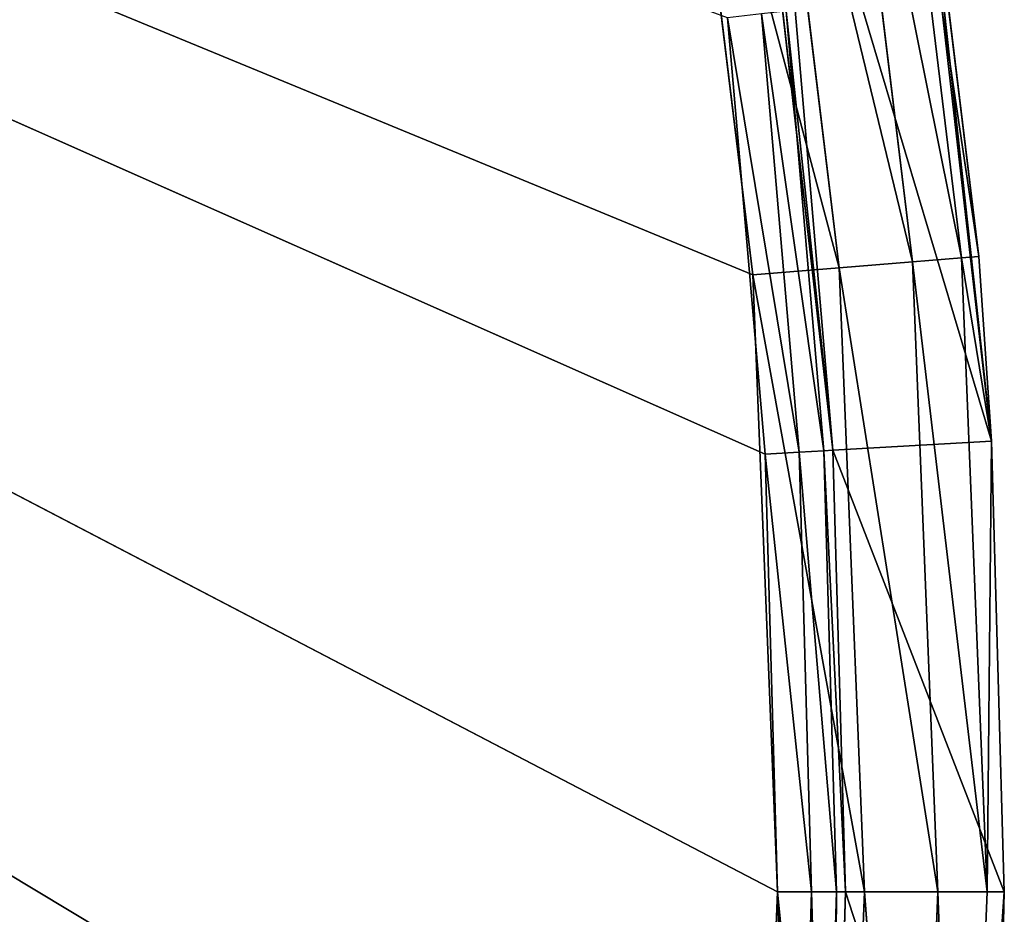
# Model space of a CAD drawing. Extents: x 0 to 71, y 0 to 117.
# Tile 308 of 656: x 66 to 70.34, y 64.82 to 68.76. Entities that reach past the tile are written whole.
import ezdxf

# ---------------------------------------------------------------- set-up
doc = ezdxf.new("R2010")
doc.units = 0
doc.header["$LTSCALE"] = 25.4
doc.layers.get('0').update_dxf_attribs({"color": 13, "linetype": 'CONTINUOUS'})

# ---------------------------------------------------------------- blocks, each defined once
blk = doc.blocks.new('MONO-LONG-I-S-GOLD-7670-76')
at = {"color": 250}
for p, q in [((46.7634, 311.4521, 0.8577), (50.7109, 311.4521, 0.4048)), ((46.7634, 311.4521, 0.8577), (50.7109, 311.4521, 0.4048)), ((50.7109, 311.4521, 0.4048), (46.8828, 311.4521, 1.5474)), ((46.8828, 311.4521, 1.5474), (50.7509, 311.4521, 1.1036)), ((50.7109, 311.4521, 0.4048), (46.8828, 311.4521, 1.5474)), ((46.8828, 311.4521, 1.5474), (50.7509, 311.4521, 1.1036)), ((50.7109, 311.4521, 0.4048), (47.1153, 293.4521, 0.7987)), ((50.7109, 311.4521, 0.4048), (47.1153, 293.4521, 0.7987)), ((50.7509, 311.4521, 1.1036), (48.8105, 293.4521, 1.2703)), ((50.7509, 311.4521, 1.1036), (48.8105, 293.4521, 1.2703)), ((50.7109, 311.4521, 0.4048), (49.8974, 293.4521, 0.4608)), ((50.7109, 311.4521, 0.4048), (49.8974, 293.4521, 0.4608)), ((52.6976, 293.4521, 0.348), (50.7109, 311.4521, 0.4048)), ((50.7109, 311.4521, 0.4048), (52.6976, 311.4521, 0.348)), ((52.6976, 293.4521, 0.348), (50.7109, 311.4521, 0.4048)), ((50.7109, 293.4521, 0.4048), (50.7109, 311.4521, 0.4048)), ((50.7109, 293.4521, 0.4048), (50.7109, 311.4521, 0.4048)), ((50.7109, 311.4521, 0.4048), (52.6976, 311.4521, 0.348)), ((50.7109, 311.4521, 0.4048), (50.7509, 311.4521, 1.1036)), ((50.7109, 311.4521, 0.4048), (50.7509, 311.4521, 1.1036)), ((52.6976, 311.4521, 0.348), (50.7509, 311.4521, 1.1036)), ((50.7509, 311.4521, 1.1036), (52.6976, 311.4521, 1.048)), ((52.6976, 311.4521, 0.348), (50.7509, 311.4521, 1.1036)), ((52.6976, 311.4521, 1.048), (50.7509, 293.4521, 1.1036)), ((52.6976, 311.4521, 1.048), (50.7509, 293.4521, 1.1036)), ((50.7509, 311.4521, 1.1036), (52.6976, 311.4521, 1.048)), ((50.7509, 311.4521, 1.1036), (50.7509, 293.4521, 1.1036)), ((50.7509, 311.4521, 1.1036), (50.7509, 293.4521, 1.1036)), ((54.6843, 293.4521, 0.4048), (52.6976, 311.4521, 0.348)), ((52.6976, 311.4521, 0.348), (54.6843, 311.4521, 0.4048)), ((54.6843, 293.4521, 0.4048), (52.6976, 311.4521, 0.348)), ((52.6976, 293.4521, 0.348), (52.6976, 311.4521, 0.348)), ((52.6976, 293.4521, 0.348), (52.6976, 311.4521, 0.348)), ((54.6843, 311.4521, 0.4048), (52.6976, 311.4521, 1.048)), ((52.6976, 311.4521, 1.048), (54.6443, 311.4521, 1.1036)), ((54.6843, 311.4521, 0.4048), (52.6976, 311.4521, 1.048)), ((52.6976, 311.4521, 0.348), (54.6843, 311.4521, 0.4048)), ((52.6976, 311.4521, 0.348), (52.6976, 311.4521, 1.048)), ((52.6976, 311.4521, 0.348), (52.6976, 311.4521, 1.048)), ((54.6443, 311.4521, 1.1036), (52.6976, 293.4521, 1.048)), ((54.6443, 311.4521, 1.1036), (52.6976, 293.4521, 1.048)), ((52.6976, 311.4521, 1.048), (54.6443, 311.4521, 1.1036)), ((52.6976, 311.4521, 1.048), (52.6976, 293.4521, 1.048)), ((52.6976, 311.4521, 1.048), (52.6976, 293.4521, 1.048)), ((49.8974, 293.4521, 0.4608), (47.1153, 293.4521, 0.7987)), ((49.8974, 293.4521, 0.4608), (47.1153, 293.4521, 0.7987)), ((49.8974, 293.4521, 0.4608), (47.1275, 293.0694, 0.8738)), ((49.8974, 293.4521, 0.4608), (47.1275, 293.0694, 0.8738)), ((48.8105, 293.4521, 1.2703), (50.7509, 293.4521, 1.1036)), ((48.8105, 293.4521, 1.2703), (50.7509, 293.4521, 1.1036)), ((48.8151, 293.3021, 1.3102), (50.7509, 293.4521, 1.1036)), ((48.8151, 293.3021, 1.3102), (50.7509, 293.4521, 1.1036)), ((50.7109, 293.4521, 0.4048), (49.8974, 293.4521, 0.4608)), ((49.8974, 293.4521, 0.4608), (49.9035, 293.0694, 0.5367)), ((49.8974, 293.4521, 0.4608), (49.9035, 293.0694, 0.5367)), ((50.7109, 293.4521, 0.4048), (49.8974, 293.4521, 0.4608)), ((50.7109, 293.4521, 0.4048), (49.9035, 293.0694, 0.5367)), ((50.7109, 293.4521, 0.4048), (49.9035, 293.0694, 0.5367)), ((52.6976, 293.4521, 0.348), (50.7109, 293.4521, 0.4048)), ((50.7109, 293.4521, 0.4048), (52.6976, 293.0694, 0.4241)), ((50.7109, 293.4521, 0.4048), (52.6976, 293.0694, 0.4241)), ((52.6976, 293.4521, 0.348), (50.7109, 293.4521, 0.4048)), ((50.7509, 293.4521, 1.1036), (52.6976, 293.4521, 1.048)), ((50.7532, 293.3021, 1.1437), (50.7509, 293.4521, 1.1036)), ((50.7532, 293.3021, 1.1437), (50.7509, 293.4521, 1.1036)), ((50.7509, 293.4521, 1.1036), (52.6976, 293.4521, 1.048)), ((50.7532, 293.3021, 1.1437), (52.6976, 293.4521, 1.048)), ((50.7532, 293.3021, 1.1437), (52.6976, 293.4521, 1.048)), ((54.6843, 293.4521, 0.4048), (52.6976, 293.4521, 0.348)), ((52.6976, 293.4521, 0.348), (52.6976, 293.0694, 0.4241)), ((52.6976, 293.4521, 0.348), (52.6976, 293.0694, 0.4241)), ((52.6976, 293.4521, 0.348), (55.4917, 293.0694, 0.5367)), ((52.6976, 293.4521, 0.348), (55.4917, 293.0694, 0.5367)), ((54.6843, 293.4521, 0.4048), (52.6976, 293.4521, 0.348)), ((52.6976, 293.4521, 1.048), (54.6443, 293.4521, 1.1036)), ((52.6976, 293.4521, 1.048), (52.6976, 293.3021, 1.0882)), ((52.6976, 293.3021, 1.0882), (54.6443, 293.4521, 1.1036)), ((52.6976, 293.4521, 1.048), (54.6443, 293.4521, 1.1036)), ((52.6976, 293.3021, 1.0882), (54.6443, 293.4521, 1.1036)), ((52.6976, 293.4521, 1.048), (52.6976, 293.3021, 1.0882)), ((50.7532, 293.3021, 1.1437), (48.8151, 293.3021, 1.3102)), ((50.7532, 293.3021, 1.1437), (48.8151, 293.3021, 1.3102)), ((48.8276, 293.1923, 1.4193), (50.7532, 293.3021, 1.1437)), ((48.8276, 293.1923, 1.4193), (50.7532, 293.3021, 1.1437)), ((50.7594, 293.1923, 1.2534), (50.7532, 293.3021, 1.1437)), ((50.7594, 293.1923, 1.2534), (50.7532, 293.3021, 1.1437)), ((52.6976, 293.3021, 1.0882), (50.7532, 293.3021, 1.1437)), ((52.6976, 293.3021, 1.0882), (50.7532, 293.3021, 1.1437)), ((50.7594, 293.1923, 1.2534), (52.6976, 293.3021, 1.0882)), ((50.7594, 293.1923, 1.2534), (52.6976, 293.3021, 1.0882)), ((52.6976, 293.3021, 1.0882), (52.6976, 293.1923, 1.198)), ((52.6976, 293.1923, 1.198), (54.642, 293.3021, 1.1437)), ((54.642, 293.3021, 1.1437), (52.6976, 293.3021, 1.0882)), ((52.6976, 293.1923, 1.198), (54.642, 293.3021, 1.1437)), ((52.6976, 293.3021, 1.0882), (52.6976, 293.1923, 1.198)), ((54.642, 293.3021, 1.1437), (52.6976, 293.3021, 1.0882)), ((50.7594, 293.1923, 1.2534), (48.8276, 293.1923, 1.4193)), ((50.7594, 293.1923, 1.2534), (48.8276, 293.1923, 1.4193)), ((48.8447, 293.1521, 1.5683), (50.7594, 293.1923, 1.2534)), ((48.8447, 293.1521, 1.5683), (50.7594, 293.1923, 1.2534)), ((50.768, 293.1521, 1.4031), (50.7594, 293.1923, 1.2534)), ((50.768, 293.1521, 1.4031), (50.7594, 293.1923, 1.2534)), ((52.6976, 293.1923, 1.198), (50.7594, 293.1923, 1.2534)), ((52.6976, 293.1923, 1.198), (50.7594, 293.1923, 1.2534)), ((50.768, 293.1521, 1.4031), (52.6976, 293.1923, 1.198)), ((50.768, 293.1521, 1.4031), (52.6976, 293.1923, 1.198)), ((52.6976, 293.1923, 1.198), (52.6976, 293.1521, 1.348)), ((52.6976, 293.1521, 1.348), (54.6358, 293.1923, 1.2534)), ((54.6358, 293.1923, 1.2534), (52.6976, 293.1923, 1.198)), ((52.6976, 293.1521, 1.348), (54.6358, 293.1923, 1.2534)), ((52.6976, 293.1923, 1.198), (52.6976, 293.1521, 1.348)), ((54.6358, 293.1923, 1.2534), (52.6976, 293.1923, 1.198)), ((52.6976, 293.1521, 1.348), (39.9478, 293.1521, 25.794)), ((39.9478, 293.1521, 25.794), (54.6272, 293.1521, 1.4031)), ((50.768, 293.1521, 1.4031), (39.9478, 293.1521, 25.794)), ((52.6976, 293.1521, 1.348), (39.9478, 293.1521, 25.794)), ((50.768, 293.1521, 1.4031), (39.9478, 293.1521, 25.794)), ((39.9478, 293.1521, 25.794), (54.6272, 293.1521, 1.4031)), ((50.768, 293.1521, 1.4031), (48.8447, 293.1521, 1.5683)), ((50.768, 293.1521, 1.4031), (48.8447, 293.1521, 1.5683)), ((52.6976, 293.1521, 1.348), (50.768, 293.1521, 1.4031)), ((52.6976, 293.1521, 1.348), (50.768, 293.1521, 1.4031)), ((54.6272, 293.1521, 1.4031), (52.6976, 293.1521, 1.348)), ((54.6272, 293.1521, 1.4031), (52.6976, 293.1521, 1.348)), ((47.1275, 293.0694, 0.8738), (49.9035, 293.0694, 0.5367)), ((47.1275, 293.0694, 0.8738), (49.9035, 293.0694, 0.5367)), ((49.9035, 293.0694, 0.5367), (47.1623, 292.745, 1.0878)), ((49.9035, 293.0694, 0.5367), (47.1623, 292.745, 1.0878)), ((49.9035, 293.0694, 0.5367), (49.9209, 292.745, 0.7528)), ((49.9035, 293.0694, 0.5367), (49.9209, 292.745, 0.7528)), ((49.9035, 293.0694, 0.5367), (52.6976, 293.0694, 0.4241)), ((49.9035, 293.0694, 0.5367), (52.6976, 293.0694, 0.4241)), ((52.6976, 293.0694, 0.4241), (49.9209, 292.745, 0.7528)), ((52.6976, 293.0694, 0.4241), (49.9209, 292.745, 0.7528)), ((52.6976, 293.0694, 0.4241), (52.6976, 292.745, 0.6409)), ((52.6976, 293.0694, 0.4241), (52.6976, 292.745, 0.6409)), ((52.6976, 293.0694, 0.4241), (55.4917, 293.0694, 0.5367)), ((55.4917, 293.0694, 0.5367), (52.6976, 292.745, 0.6409)), ((55.4917, 293.0694, 0.5367), (52.6976, 292.745, 0.6409)), ((52.6976, 293.0694, 0.4241), (55.4917, 293.0694, 0.5367)), ((47.1623, 292.745, 1.0878), (49.9209, 292.745, 0.7528)), ((47.1623, 292.745, 1.0878), (49.9209, 292.745, 0.7528)), ((49.9209, 292.745, 0.7528), (47.2143, 292.5282, 1.408)), ((49.9209, 292.745, 0.7528), (47.2143, 292.5282, 1.408)), ((49.9209, 292.745, 0.7528), (49.947, 292.5282, 1.0762)), ((49.9209, 292.745, 0.7528), (49.947, 292.5282, 1.0762)), ((49.9209, 292.745, 0.7528), (52.6976, 292.745, 0.6409)), ((49.9209, 292.745, 0.7528), (52.6976, 292.745, 0.6409)), ((52.6976, 292.745, 0.6409), (49.947, 292.5282, 1.0762)), ((52.6976, 292.745, 0.6409), (49.947, 292.5282, 1.0762)), ((52.6976, 292.745, 0.6409), (52.6976, 292.5282, 0.9653)), ((52.6976, 292.745, 0.6409), (52.6976, 292.5282, 0.9653)), ((52.6976, 292.745, 0.6409), (55.4743, 292.745, 0.7528)), ((55.4743, 292.745, 0.7528), (52.6976, 292.5282, 0.9653)), ((55.4743, 292.745, 0.7528), (52.6976, 292.5282, 0.9653)), ((52.6976, 292.745, 0.6409), (55.4743, 292.745, 0.7528)), ((47.2143, 292.5282, 1.408), (49.947, 292.5282, 1.0762)), ((47.2143, 292.5282, 1.408), (49.947, 292.5282, 1.0762)), ((49.947, 292.5282, 1.0762), (47.2757, 292.4521, 1.7857)), ((49.947, 292.5282, 1.0762), (47.2757, 292.4521, 1.7857)), ((49.947, 292.5282, 1.0762), (49.9778, 292.4521, 1.4576)), ((49.947, 292.5282, 1.0762), (49.9778, 292.4521, 1.4576)), ((49.947, 292.5282, 1.0762), (52.6976, 292.5282, 0.9653)), ((49.947, 292.5282, 1.0762), (52.6976, 292.5282, 0.9653)), ((52.6976, 292.5282, 0.9653), (49.9778, 292.4521, 1.4576)), ((52.6976, 292.5282, 0.9653), (49.9778, 292.4521, 1.4576)), ((52.6976, 292.5282, 0.9653), (52.6976, 292.4521, 1.348)), ((52.6976, 292.5282, 0.9653), (52.6976, 292.4521, 1.348)), ((52.6976, 292.5282, 0.9653), (55.4482, 292.5282, 1.0762)), ((55.4482, 292.5282, 1.0762), (52.6976, 292.4521, 1.348)), ((55.4482, 292.5282, 1.0762), (52.6976, 292.4521, 1.348)), ((52.6976, 292.5282, 0.9653), (55.4482, 292.5282, 1.0762)), ((49.9778, 292.4521, 1.4576), (39.9478, 292.4521, 25.794)), ((52.6976, 292.4521, 1.348), (39.9478, 292.4521, 25.794)), ((49.9778, 292.4521, 1.4576), (39.9478, 292.4521, 25.794)), ((52.6976, 292.4521, 1.348), (39.9478, 292.4521, 25.794)), ((47.2757, 292.4521, 1.7857), (49.9778, 292.4521, 1.4576)), ((47.2757, 292.4521, 1.7857), (49.9778, 292.4521, 1.4576)), ((49.9778, 292.4521, 1.4576), (52.6976, 292.4521, 1.348)), ((49.9778, 292.4521, 1.4576), (52.6976, 292.4521, 1.348)), ((52.6976, 292.4521, 1.348), (55.4174, 292.4521, 1.4576)), ((52.6976, 292.4521, 1.348), (55.4174, 292.4521, 1.4576))]:
    blk.add_line(p, q, dxfattribs=at)
mesh = blk.add_polyface(dxfattribs=at)
corners = [(50.7109, 311.4521, 0.4048), (47.1153, 293.4521, 0.7987), (46.7634, 311.4521, 0.8577)]
mesh.append_faces([[corners[k] for k in face] for face in [(0, 1, 2)]], dxfattribs={"color": 250})
mesh = blk.add_polyface(dxfattribs=at)
corners = [(46.8828, 311.4521, 1.5474), (50.7109, 311.4521, 0.4048), (46.7634, 311.4521, 0.8577)]
mesh.append_faces([[corners[k] for k in face] for face in [(0, 1, 2)]], dxfattribs={"color": 250})
mesh = blk.add_polyface(dxfattribs=at)
corners = [(46.8828, 311.4521, 1.5474), (50.7509, 311.4521, 1.1036), (50.7109, 311.4521, 0.4048)]
mesh.append_faces([[corners[k] for k in face] for face in [(0, 1, 2)]], dxfattribs={"color": 250})
mesh = blk.add_polyface(dxfattribs=at)
corners = [(50.7509, 311.4521, 1.1036), (46.8828, 311.4521, 1.5474), (48.8105, 293.4521, 1.2703)]
mesh.append_faces([[corners[k] for k in face] for face in [(0, 1, 2)]], dxfattribs={"color": 250})
mesh = blk.add_polyface(dxfattribs=at)
corners = [(50.7109, 311.4521, 0.4048), (49.8974, 293.4521, 0.4608), (47.1153, 293.4521, 0.7987)]
mesh.append_faces([[corners[k] for k in face] for face in [(0, 1, 2)]], dxfattribs={"color": 250})
mesh = blk.add_polyface(dxfattribs=at)
corners = [(50.7509, 311.4521, 1.1036), (48.8105, 293.4521, 1.2703), (50.7509, 293.4521, 1.1036)]
mesh.append_faces([[corners[k] for k in face] for face in [(0, 1, 2)]], dxfattribs={"color": 250})
mesh = blk.add_polyface(dxfattribs=at)
corners = [(50.7109, 293.4521, 0.4048), (49.8974, 293.4521, 0.4608), (50.7109, 311.4521, 0.4048)]
mesh.append_faces([[corners[k] for k in face] for face in [(0, 1, 2)]], dxfattribs={"color": 250})
mesh = blk.add_polyface(dxfattribs=at)
corners = [(52.6976, 293.4521, 0.348), (50.7109, 311.4521, 0.4048), (52.6976, 311.4521, 0.348)]
mesh.append_faces([[corners[k] for k in face] for face in [(0, 1, 2)]], dxfattribs={"color": 250})
mesh = blk.add_polyface(dxfattribs=at)
corners = [(52.6976, 293.4521, 0.348), (50.7109, 293.4521, 0.4048), (50.7109, 311.4521, 0.4048)]
mesh.append_faces([[corners[k] for k in face] for face in [(0, 1, 2)]], dxfattribs={"color": 250})
mesh = blk.add_polyface(dxfattribs=at)
corners = [(50.7509, 311.4521, 1.1036), (52.6976, 311.4521, 0.348), (50.7109, 311.4521, 0.4048)]
mesh.append_faces([[corners[k] for k in face] for face in [(0, 1, 2)]], dxfattribs={"color": 250})
mesh = blk.add_polyface(dxfattribs=at)
corners = [(50.7509, 311.4521, 1.1036), (52.6976, 311.4521, 1.048), (52.6976, 311.4521, 0.348)]
mesh.append_faces([[corners[k] for k in face] for face in [(0, 1, 2)]], dxfattribs={"color": 250})
mesh = blk.add_polyface(dxfattribs=at)
corners = [(52.6976, 311.4521, 1.048), (50.7509, 293.4521, 1.1036), (52.6976, 293.4521, 1.048)]
mesh.append_faces([[corners[k] for k in face] for face in [(0, 1, 2)]], dxfattribs={"color": 250})
mesh = blk.add_polyface(dxfattribs=at)
corners = [(52.6976, 311.4521, 1.048), (50.7509, 311.4521, 1.1036), (50.7509, 293.4521, 1.1036)]
mesh.append_faces([[corners[k] for k in face] for face in [(0, 1, 2)]], dxfattribs={"color": 250})
mesh = blk.add_polyface(dxfattribs=at)
corners = [(54.6843, 293.4521, 0.4048), (52.6976, 311.4521, 0.348), (54.6843, 311.4521, 0.4048)]
mesh.append_faces([[corners[k] for k in face] for face in [(0, 1, 2)]], dxfattribs={"color": 250})
mesh = blk.add_polyface(dxfattribs=at)
corners = [(54.6843, 293.4521, 0.4048), (52.6976, 293.4521, 0.348), (52.6976, 311.4521, 0.348)]
mesh.append_faces([[corners[k] for k in face] for face in [(0, 1, 2)]], dxfattribs={"color": 250})
mesh = blk.add_polyface(dxfattribs=at)
corners = [(54.6443, 311.4521, 1.1036), (54.6843, 311.4521, 0.4048), (52.6976, 311.4521, 1.048)]
mesh.append_faces([[corners[k] for k in face] for face in [(0, 1, 2)]], dxfattribs={"color": 250})
mesh = blk.add_polyface(dxfattribs=at)
corners = [(52.6976, 311.4521, 1.048), (54.6843, 311.4521, 0.4048), (52.6976, 311.4521, 0.348)]
mesh.append_faces([[corners[k] for k in face] for face in [(0, 1, 2)]], dxfattribs={"color": 250})
mesh = blk.add_polyface(dxfattribs=at)
corners = [(54.6443, 311.4521, 1.1036), (52.6976, 293.4521, 1.048), (54.6443, 293.4521, 1.1036)]
mesh.append_faces([[corners[k] for k in face] for face in [(0, 1, 2)]], dxfattribs={"color": 250})
mesh = blk.add_polyface(dxfattribs=at)
corners = [(54.6443, 311.4521, 1.1036), (52.6976, 311.4521, 1.048), (52.6976, 293.4521, 1.048)]
mesh.append_faces([[corners[k] for k in face] for face in [(0, 1, 2)]], dxfattribs={"color": 250})
mesh = blk.add_polyface(dxfattribs=at)
corners = [(49.8974, 293.4521, 0.4608), (47.1275, 293.0694, 0.8738), (47.1153, 293.4521, 0.7987)]
mesh.append_faces([[corners[k] for k in face] for face in [(0, 1, 2)]], dxfattribs={"color": 250})
mesh = blk.add_polyface(dxfattribs=at)
corners = [(49.9035, 293.0694, 0.5367), (47.1275, 293.0694, 0.8738), (49.8974, 293.4521, 0.4608)]
mesh.append_faces([[corners[k] for k in face] for face in [(0, 1, 2)]], dxfattribs={"color": 250})
mesh = blk.add_polyface(dxfattribs=at)
corners = [(50.7509, 293.4521, 1.1036), (48.8105, 293.4521, 1.2703), (48.8151, 293.3021, 1.3102)]
mesh.append_faces([[corners[k] for k in face] for face in [(0, 1, 2)]], dxfattribs={"color": 250})
mesh = blk.add_polyface(dxfattribs=at)
corners = [(50.7532, 293.3021, 1.1437), (50.7509, 293.4521, 1.1036), (48.8151, 293.3021, 1.3102)]
mesh.append_faces([[corners[k] for k in face] for face in [(0, 1, 2)]], dxfattribs={"color": 250})
mesh = blk.add_polyface(dxfattribs=at)
corners = [(50.7109, 293.4521, 0.4048), (49.9035, 293.0694, 0.5367), (49.8974, 293.4521, 0.4608)]
mesh.append_faces([[corners[k] for k in face] for face in [(0, 1, 2)]], dxfattribs={"color": 250})
mesh = blk.add_polyface(dxfattribs=at)
corners = [(52.6976, 293.0694, 0.4241), (49.9035, 293.0694, 0.5367), (50.7109, 293.4521, 0.4048)]
mesh.append_faces([[corners[k] for k in face] for face in [(0, 1, 2)]], dxfattribs={"color": 250})
mesh = blk.add_polyface(dxfattribs=at)
corners = [(52.6976, 293.0694, 0.4241), (50.7109, 293.4521, 0.4048), (52.6976, 293.4521, 0.348)]
mesh.append_faces([[corners[k] for k in face] for face in [(0, 1, 2)]], dxfattribs={"color": 250})
mesh = blk.add_polyface(dxfattribs=at)
corners = [(52.6976, 293.4521, 1.048), (50.7509, 293.4521, 1.1036), (50.7532, 293.3021, 1.1437)]
mesh.append_faces([[corners[k] for k in face] for face in [(0, 1, 2)]], dxfattribs={"color": 250})
mesh = blk.add_polyface(dxfattribs=at)
corners = [(52.6976, 293.4521, 1.048), (50.7532, 293.3021, 1.1437), (52.6976, 293.3021, 1.0882)]
mesh.append_faces([[corners[k] for k in face] for face in [(0, 1, 2)]], dxfattribs={"color": 250})
mesh = blk.add_polyface(dxfattribs=at)
corners = [(55.4917, 293.0694, 0.5367), (52.6976, 293.0694, 0.4241), (52.6976, 293.4521, 0.348)]
mesh.append_faces([[corners[k] for k in face] for face in [(0, 1, 2)]], dxfattribs={"color": 250})
mesh = blk.add_polyface(dxfattribs=at)
corners = [(55.4917, 293.0694, 0.5367), (52.6976, 293.4521, 0.348), (54.6843, 293.4521, 0.4048)]
mesh.append_faces([[corners[k] for k in face] for face in [(0, 1, 2)]], dxfattribs={"color": 250})
mesh = blk.add_polyface(dxfattribs=at)
corners = [(54.6443, 293.4521, 1.1036), (52.6976, 293.4521, 1.048), (52.6976, 293.3021, 1.0882)]
mesh.append_faces([[corners[k] for k in face] for face in [(0, 1, 2)]], dxfattribs={"color": 250})
mesh = blk.add_polyface(dxfattribs=at)
corners = [(54.6443, 293.4521, 1.1036), (52.6976, 293.3021, 1.0882), (54.642, 293.3021, 1.1437)]
mesh.append_faces([[corners[k] for k in face] for face in [(0, 1, 2)]], dxfattribs={"color": 250})
mesh = blk.add_polyface(dxfattribs=at)
corners = [(48.8276, 293.1923, 1.4193), (50.7532, 293.3021, 1.1437), (48.8151, 293.3021, 1.3102)]
mesh.append_faces([[corners[k] for k in face] for face in [(0, 1, 2)]], dxfattribs={"color": 250})
mesh = blk.add_polyface(dxfattribs=at)
corners = [(48.8276, 293.1923, 1.4193), (50.7594, 293.1923, 1.2534), (50.7532, 293.3021, 1.1437)]
mesh.append_faces([[corners[k] for k in face] for face in [(0, 1, 2)]], dxfattribs={"color": 250})
mesh = blk.add_polyface(dxfattribs=at)
corners = [(50.7594, 293.1923, 1.2534), (52.6976, 293.3021, 1.0882), (50.7532, 293.3021, 1.1437)]
mesh.append_faces([[corners[k] for k in face] for face in [(0, 1, 2)]], dxfattribs={"color": 250})
mesh = blk.add_polyface(dxfattribs=at)
corners = [(50.7594, 293.1923, 1.2534), (52.6976, 293.1923, 1.198), (52.6976, 293.3021, 1.0882)]
mesh.append_faces([[corners[k] for k in face] for face in [(0, 1, 2)]], dxfattribs={"color": 250})
mesh = blk.add_polyface(dxfattribs=at)
corners = [(52.6976, 293.1923, 1.198), (54.642, 293.3021, 1.1437), (52.6976, 293.3021, 1.0882)]
mesh.append_faces([[corners[k] for k in face] for face in [(0, 1, 2)]], dxfattribs={"color": 250})
mesh = blk.add_polyface(dxfattribs=at)
corners = [(54.6358, 293.1923, 1.2534), (54.642, 293.3021, 1.1437), (52.6976, 293.1923, 1.198)]
mesh.append_faces([[corners[k] for k in face] for face in [(0, 1, 2)]], dxfattribs={"color": 250})
mesh = blk.add_polyface(dxfattribs=at)
corners = [(48.8447, 293.1521, 1.5683), (50.7594, 293.1923, 1.2534), (48.8276, 293.1923, 1.4193)]
mesh.append_faces([[corners[k] for k in face] for face in [(0, 1, 2)]], dxfattribs={"color": 250})
mesh = blk.add_polyface(dxfattribs=at)
corners = [(48.8447, 293.1521, 1.5683), (50.768, 293.1521, 1.4031), (50.7594, 293.1923, 1.2534)]
mesh.append_faces([[corners[k] for k in face] for face in [(0, 1, 2)]], dxfattribs={"color": 250})
mesh = blk.add_polyface(dxfattribs=at)
corners = [(50.768, 293.1521, 1.4031), (52.6976, 293.1923, 1.198), (50.7594, 293.1923, 1.2534)]
mesh.append_faces([[corners[k] for k in face] for face in [(0, 1, 2)]], dxfattribs={"color": 250})
mesh = blk.add_polyface(dxfattribs=at)
corners = [(50.768, 293.1521, 1.4031), (52.6976, 293.1521, 1.348), (52.6976, 293.1923, 1.198)]
mesh.append_faces([[corners[k] for k in face] for face in [(0, 1, 2)]], dxfattribs={"color": 250})
mesh = blk.add_polyface(dxfattribs=at)
corners = [(52.6976, 293.1521, 1.348), (54.6358, 293.1923, 1.2534), (52.6976, 293.1923, 1.198)]
mesh.append_faces([[corners[k] for k in face] for face in [(0, 1, 2)]], dxfattribs={"color": 250})
mesh = blk.add_polyface(dxfattribs=at)
corners = [(54.6272, 293.1521, 1.4031), (54.6358, 293.1923, 1.2534), (52.6976, 293.1521, 1.348)]
mesh.append_faces([[corners[k] for k in face] for face in [(0, 1, 2)]], dxfattribs={"color": 250})
mesh = blk.add_polyface(dxfattribs=at)
corners = [(39.9478, 293.1521, 25.794), (54.6272, 293.1521, 1.4031), (52.6976, 293.1521, 1.348)]
mesh.append_faces([[corners[k] for k in face] for face in [(0, 1, 2)]], dxfattribs={"color": 250})
mesh = blk.add_polyface(dxfattribs=at)
corners = [(39.9478, 293.1521, 25.794), (52.6976, 293.1521, 1.348), (50.768, 293.1521, 1.4031)]
mesh.append_faces([[corners[k] for k in face] for face in [(0, 1, 2)]], dxfattribs={"color": 250})
mesh = blk.add_polyface(dxfattribs=at)
corners = [(39.9478, 293.1521, 25.794), (50.768, 293.1521, 1.4031), (48.8447, 293.1521, 1.5683)]
mesh.append_faces([[corners[k] for k in face] for face in [(0, 1, 2)]], dxfattribs={"color": 250})
mesh = blk.add_polyface(dxfattribs=at)
corners = [(41.6526, 293.1521, 27.193), (58.4613, 293.1521, 1.843), (39.9478, 293.1521, 25.794)]
mesh.append_faces([[corners[k] for k in face] for face in [(0, 1, 2)]], dxfattribs={"color": 250})
mesh = blk.add_polyface(dxfattribs=at)
corners = [(39.9478, 293.1521, 25.794), (58.4613, 293.1521, 1.843), (56.5505, 293.1521, 1.5683)]
mesh.append_faces([[corners[k] for k in face] for face in [(0, 1, 2)]], dxfattribs={"color": 250})
mesh = blk.add_polyface(dxfattribs=at)
corners = [(39.9478, 293.1521, 25.794), (56.5505, 293.1521, 1.5683), (54.6272, 293.1521, 1.4031)]
mesh.append_faces([[corners[k] for k in face] for face in [(0, 1, 2)]], dxfattribs={"color": 250})
mesh = blk.add_polyface(dxfattribs=at)
corners = [(41.6526, 293.1521, 27.193), (64.0561, 293.1521, 3.3137), (62.2202, 293.1521, 2.7171)]
mesh.append_faces([[corners[k] for k in face] for face in [(0, 1, 2)]], dxfattribs={"color": 250})
mesh = blk.add_polyface(dxfattribs=at)
corners = [(41.6526, 293.1521, 27.193), (62.2202, 293.1521, 2.7171), (60.3532, 293.1521, 2.2264)]
mesh.append_faces([[corners[k] for k in face] for face in [(0, 1, 2)]], dxfattribs={"color": 250})
mesh = blk.add_polyface(dxfattribs=at)
corners = [(41.6526, 293.1521, 27.193), (60.3532, 293.1521, 2.2264), (58.4613, 293.1521, 1.843)]
mesh.append_faces([[corners[k] for k in face] for face in [(0, 1, 2)]], dxfattribs={"color": 250})
mesh = blk.add_polyface(dxfattribs=at)
corners = [(41.6526, 293.1521, 27.193), (67.6109, 293.1521, 4.8159), (65.8549, 293.1521, 4.014)]
mesh.append_faces([[corners[k] for k in face] for face in [(0, 1, 2)]], dxfattribs={"color": 250})
mesh = blk.add_polyface(dxfattribs=at)
corners = [(41.6526, 293.1521, 27.193), (65.8549, 293.1521, 4.014), (64.0561, 293.1521, 3.3137)]
mesh.append_faces([[corners[k] for k in face] for face in [(0, 1, 2)]], dxfattribs={"color": 250})
mesh = blk.add_polyface(dxfattribs=at)
corners = [(49.9035, 293.0694, 0.5367), (47.1623, 292.745, 1.0878), (47.1275, 293.0694, 0.8738)]
mesh.append_faces([[corners[k] for k in face] for face in [(0, 1, 2)]], dxfattribs={"color": 250})
mesh = blk.add_polyface(dxfattribs=at)
corners = [(49.9209, 292.745, 0.7528), (47.1623, 292.745, 1.0878), (49.9035, 293.0694, 0.5367)]
mesh.append_faces([[corners[k] for k in face] for face in [(0, 1, 2)]], dxfattribs={"color": 250})
mesh = blk.add_polyface(dxfattribs=at)
corners = [(52.6976, 293.0694, 0.4241), (49.9209, 292.745, 0.7528), (49.9035, 293.0694, 0.5367)]
mesh.append_faces([[corners[k] for k in face] for face in [(0, 1, 2)]], dxfattribs={"color": 250})
mesh = blk.add_polyface(dxfattribs=at)
corners = [(52.6976, 292.745, 0.6409), (49.9209, 292.745, 0.7528), (52.6976, 293.0694, 0.4241)]
mesh.append_faces([[corners[k] for k in face] for face in [(0, 1, 2)]], dxfattribs={"color": 250})
mesh = blk.add_polyface(dxfattribs=at)
corners = [(55.4917, 293.0694, 0.5367), (52.6976, 292.745, 0.6409), (52.6976, 293.0694, 0.4241)]
mesh.append_faces([[corners[k] for k in face] for face in [(0, 1, 2)]], dxfattribs={"color": 250})
mesh = blk.add_polyface(dxfattribs=at)
corners = [(55.4917, 293.0694, 0.5367), (55.4743, 292.745, 0.7528), (52.6976, 292.745, 0.6409)]
mesh.append_faces([[corners[k] for k in face] for face in [(0, 1, 2)]], dxfattribs={"color": 250})
mesh = blk.add_polyface(dxfattribs=at)
corners = [(47.2143, 292.5282, 1.408), (47.1623, 292.745, 1.0878), (49.9209, 292.745, 0.7528)]
mesh.append_faces([[corners[k] for k in face] for face in [(0, 1, 2)]], dxfattribs={"color": 250})
mesh = blk.add_polyface(dxfattribs=at)
corners = [(47.2143, 292.5282, 1.408), (49.9209, 292.745, 0.7528), (49.947, 292.5282, 1.0762)]
mesh.append_faces([[corners[k] for k in face] for face in [(0, 1, 2)]], dxfattribs={"color": 250})
mesh = blk.add_polyface(dxfattribs=at)
corners = [(49.947, 292.5282, 1.0762), (49.9209, 292.745, 0.7528), (52.6976, 292.745, 0.6409)]
mesh.append_faces([[corners[k] for k in face] for face in [(0, 1, 2)]], dxfattribs={"color": 250})
mesh = blk.add_polyface(dxfattribs=at)
corners = [(49.947, 292.5282, 1.0762), (52.6976, 292.745, 0.6409), (52.6976, 292.5282, 0.9653)]
mesh.append_faces([[corners[k] for k in face] for face in [(0, 1, 2)]], dxfattribs={"color": 250})
mesh = blk.add_polyface(dxfattribs=at)
corners = [(52.6976, 292.5282, 0.9653), (52.6976, 292.745, 0.6409), (55.4743, 292.745, 0.7528)]
mesh.append_faces([[corners[k] for k in face] for face in [(0, 1, 2)]], dxfattribs={"color": 250})
mesh = blk.add_polyface(dxfattribs=at)
corners = [(55.4482, 292.5282, 1.0762), (52.6976, 292.5282, 0.9653), (55.4743, 292.745, 0.7528)]
mesh.append_faces([[corners[k] for k in face] for face in [(0, 1, 2)]], dxfattribs={"color": 250})
mesh = blk.add_polyface(dxfattribs=at)
corners = [(47.2757, 292.4521, 1.7857), (47.2143, 292.5282, 1.408), (49.947, 292.5282, 1.0762)]
mesh.append_faces([[corners[k] for k in face] for face in [(0, 1, 2)]], dxfattribs={"color": 250})
mesh = blk.add_polyface(dxfattribs=at)
corners = [(47.2757, 292.4521, 1.7857), (49.947, 292.5282, 1.0762), (49.9778, 292.4521, 1.4576)]
mesh.append_faces([[corners[k] for k in face] for face in [(0, 1, 2)]], dxfattribs={"color": 250})
mesh = blk.add_polyface(dxfattribs=at)
corners = [(49.9778, 292.4521, 1.4576), (49.947, 292.5282, 1.0762), (52.6976, 292.5282, 0.9653)]
mesh.append_faces([[corners[k] for k in face] for face in [(0, 1, 2)]], dxfattribs={"color": 250})
mesh = blk.add_polyface(dxfattribs=at)
corners = [(49.9778, 292.4521, 1.4576), (52.6976, 292.5282, 0.9653), (52.6976, 292.4521, 1.348)]
mesh.append_faces([[corners[k] for k in face] for face in [(0, 1, 2)]], dxfattribs={"color": 250})
mesh = blk.add_polyface(dxfattribs=at)
corners = [(52.6976, 292.4521, 1.348), (52.6976, 292.5282, 0.9653), (55.4482, 292.5282, 1.0762)]
mesh.append_faces([[corners[k] for k in face] for face in [(0, 1, 2)]], dxfattribs={"color": 250})
mesh = blk.add_polyface(dxfattribs=at)
corners = [(55.4174, 292.4521, 1.4576), (52.6976, 292.4521, 1.348), (55.4482, 292.5282, 1.0762)]
mesh.append_faces([[corners[k] for k in face] for face in [(0, 1, 2)]], dxfattribs={"color": 250})
mesh = blk.add_polyface(dxfattribs=at)
corners = [(39.9478, 292.4521, 25.794), (47.2757, 292.4521, 1.7857), (49.9778, 292.4521, 1.4576)]
mesh.append_faces([[corners[k] for k in face] for face in [(0, 1, 2)]], dxfattribs={"color": 250})
mesh = blk.add_polyface(dxfattribs=at)
corners = [(39.9478, 292.4521, 25.794), (49.9778, 292.4521, 1.4576), (52.6976, 292.4521, 1.348)]
mesh.append_faces([[corners[k] for k in face] for face in [(0, 1, 2)]], dxfattribs={"color": 250})
mesh = blk.add_polyface(dxfattribs=at)
corners = [(39.9478, 292.4521, 25.794), (52.6976, 292.4521, 1.348), (55.4174, 292.4521, 1.4576)]
mesh.append_faces([[corners[k] for k in face] for face in [(0, 1, 2)]], dxfattribs={"color": 250})
mesh = blk.add_polyface(dxfattribs=at)
corners = [(41.6526, 292.4521, 27.193), (39.9478, 292.4521, 25.794), (55.4174, 292.4521, 1.4576)]
mesh.append_faces([[corners[k] for k in face] for face in [(0, 1, 2)]], dxfattribs={"color": 250})
mesh = blk.add_polyface(dxfattribs=at)
corners = [(41.6526, 292.4521, 27.193), (55.4174, 292.4521, 1.4576), (58.1195, 292.4521, 1.7857)]
mesh.append_faces([[corners[k] for k in face] for face in [(0, 1, 2)]], dxfattribs={"color": 250})
mesh = blk.add_polyface(dxfattribs=at)
corners = [(41.6526, 292.4521, 27.193), (58.1195, 292.4521, 1.7857), (60.7865, 292.4521, 2.3302)]
mesh.append_faces([[corners[k] for k in face] for face in [(0, 1, 2)]], dxfattribs={"color": 250})
mesh = blk.add_polyface(dxfattribs=at)
corners = [(41.6526, 292.4521, 27.193), (60.7865, 292.4521, 2.3302), (63.401, 292.4521, 3.0875)]
mesh.append_faces([[corners[k] for k in face] for face in [(0, 1, 2)]], dxfattribs={"color": 250})
mesh = blk.add_polyface(dxfattribs=at)
corners = [(41.6526, 292.4521, 27.193), (63.401, 292.4521, 3.0875), (65.9461, 292.4521, 4.0527)]
mesh.append_faces([[corners[k] for k in face] for face in [(0, 1, 2)]], dxfattribs={"color": 250})
mesh = blk.add_polyface(dxfattribs=at)
corners = [(43.0516, 292.4521, 28.8978), (41.6526, 292.4521, 27.193), (65.9461, 292.4521, 4.0527)]
mesh.append_faces([[corners[k] for k in face] for face in [(0, 1, 2)]], dxfattribs={"color": 250})
mesh = blk.add_polyface(dxfattribs=at)
corners = [(43.0516, 292.4521, 28.8978), (65.9461, 292.4521, 4.0527), (68.4053, 292.4521, 5.2196)]
mesh.append_faces([[corners[k] for k in face] for face in [(0, 1, 2)]], dxfattribs={"color": 250})

msp = doc.modelspace()

# ---------------------------------------------------------------- block references
at = {"color": 0, "extrusion": (-1, 2.22045e-16, -4.44089e-16)}
msp.add_blockref('MONO-LONG-I-S-GOLD-7670-76', (-117.6143, -1.6302, -70.6892), dxfattribs=at)

doc.saveas('drawing.dxf')
